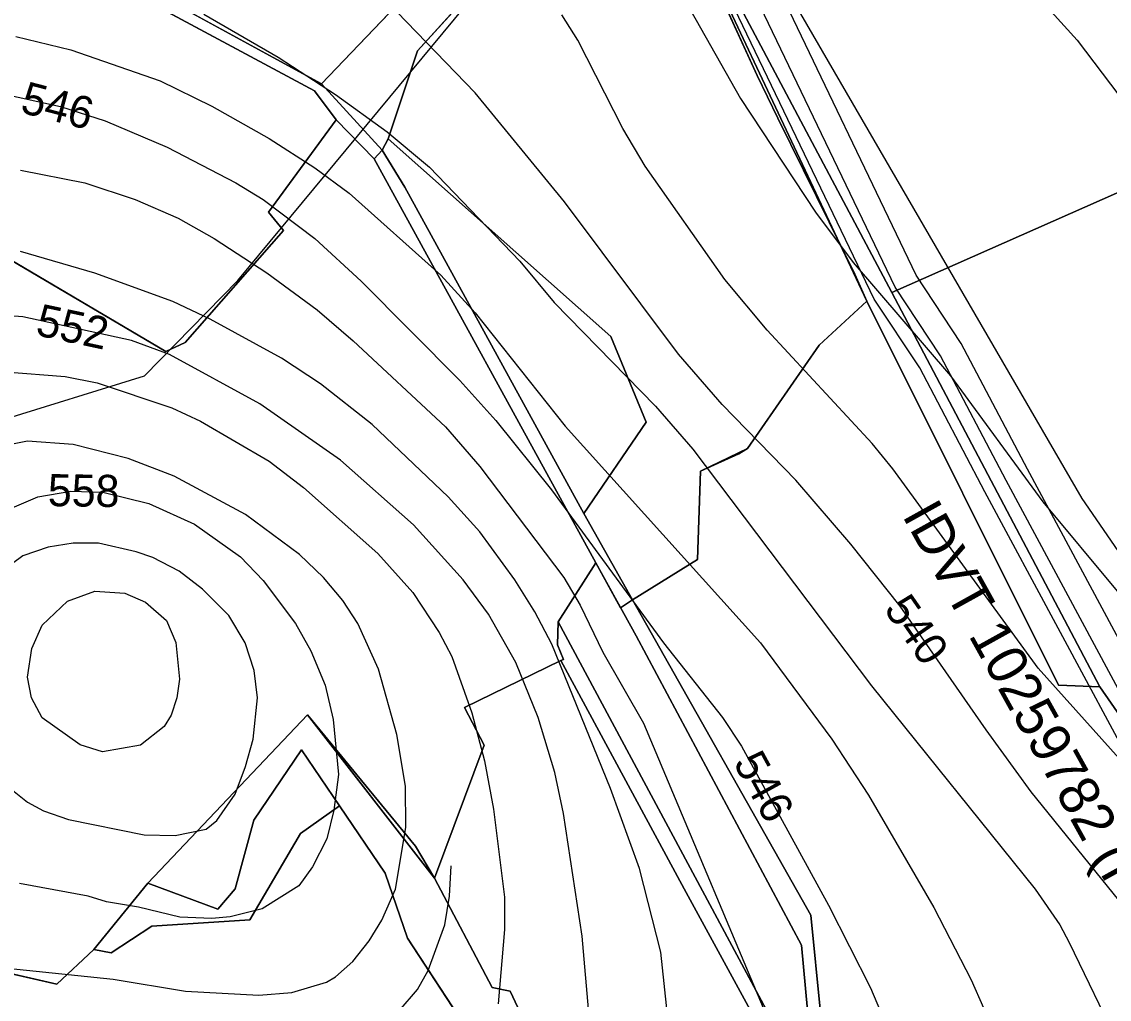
# Model space of a CAD drawing. Extents: x -709418 to -703832, y -1161719 to -1157826.
# Drawn here: x -708246.7 to -707975.4, y -1158544.4 to -1158300.7 of the extents above; entities that cross this region are included whole.
import ezdxf

# ---------------------------------------------------------------- set-up
doc = ezdxf.new("R2010")
doc.units = 0
for name, color, linetype in [('102_obvod PÚ', 7, 'Continuous'), ('120_vrstevnice hlavní', 7, 'Continuous'), ('121_vrstevnice hlavní_popis', 7, 'Continuous'), ('122_vrstevnice základní', 7, 'Continuous'), ('124_vrstevnice doplňková', 7, 'Continuous'), ('201_orná půda_KN', 7, 'Continuous'), ('206_TTP_KN', 7, 'Continuous'), ('207_lesní pozemek_KN', 7, 'Continuous'), ('210_ostatní plocha_KN', 7, 'Continuous'), ('501_vodní tok', 7, 'Continuous'), ('502_vodní tok_popis', 7, 'Continuous'), ('606_RBC_návrh', 7, 'Continuous'), ('735_OP sítí TI', 7, 'Continuous')]:
    doc.layers.add(name, color=color, linetype=linetype)

msp = doc.modelspace()

# ---------------------------------------------------------------- linework, layer by layer
at = {"layer": '102_obvod PÚ'}
for points in [[(-708263.71, -1158351.76), (-708210.83, -1158382.88), (-708205.98, -1158380.66), (-708181.43, -1158352.76), (-708185.21, -1158348.2), (-708168.27, -1158325.16), (-708158.85, -1158334.87), (-708156.86, -1158332.7), (-708155.37, -1158329.87), (-708148.04, -1158307.98), (-708093.52, -1158247.97), (-708035.88, -1158370.37), (-708047.79, -1158381.36), (-708065.71, -1158407.12), (-708077.41, -1158412.72), (-708078.19, -1158434.8), (-708094.41, -1158444.87), (-708097.37, -1158446.83), (-708103.52, -1158435.58), (-708112.94, -1158450.31), (-708113.08, -1158456.09), (-708111.59, -1158459.7), (-708112.23, -1158459.95), (-708136.33, -1158471.67), (-708131.41, -1158481.09), (-708143.75, -1158514.2), (-708175.43, -1158473.49), (-708215.31, -1158515.5), (-708228.79, -1158532.05), (-708237.96, -1158540.62), (-708263.15, -1158534.91)], [(-708263.15, -1158534.91), (-708237.96, -1158540.62), (-708228.79, -1158532.05), (-708215.31, -1158515.5), (-708175.43, -1158473.49), (-708143.75, -1158514.2), (-708131.41, -1158481.09), (-708136.33, -1158471.67), (-708112.23, -1158459.95), (-708111.59, -1158459.7), (-708113.08, -1158456.09), (-708112.94, -1158450.31), (-708103.52, -1158435.58), (-708097.37, -1158446.83), (-708094.41, -1158444.87), (-708078.19, -1158434.8), (-708077.41, -1158412.72), (-708065.71, -1158407.12), (-708047.79, -1158381.36), (-708035.88, -1158370.37), (-708093.52, -1158247.97), (-708148.04, -1158307.98), (-708155.37, -1158329.87), (-708156.86, -1158332.7), (-708158.85, -1158334.87), (-708168.27, -1158325.16), (-708185.21, -1158348.2), (-708181.43, -1158352.76), (-708205.98, -1158380.66), (-708210.83, -1158382.88), (-708263.71, -1158351.76)]]:
    msp.add_lwpolyline(points, dxfattribs=at)
at = {"layer": '120_vrstevnice hlavní'}
for points in [[(-707752.74, -1158670.43), (-707772.46, -1158653.57), (-707789.03, -1158640.71), (-707803.6, -1158631), (-707825.6, -1158618.57), (-707837.03, -1158613), (-707893.61, -1158589.71), (-707905.32, -1158584.28), (-707920.61, -1158574.85), (-707931.04, -1158566.99), (-707936.61, -1158561.85), (-707952.61, -1158544.99), (-707994.9, -1158492.71), (-708006.18, -1158477.28), (-708027.61, -1158446.42), (-708039.9, -1158430.99), (-708053.61, -1158414.99), (-708072.04, -1158396.13), (-708082.9, -1158383.56), (-708111.33, -1158345.56), (-708133.62, -1158318.41), (-708155.62, -1158295.7)], [(-708181.91, -1158384.56), (-708199.76, -1158374.84), (-708209.05, -1158370.41), (-708228.48, -1158363.41), (-708247.05, -1158357.98)], [(-708021.04, -1158685), (-708040.9, -1158658.14), (-708048.61, -1158645.43), (-708063.19, -1158618.43), (-708065.9, -1158614.14), (-708074.47, -1158597), (-708078.9, -1158584.14), (-708082.76, -1158566.99), (-708085.47, -1158549.85), (-708087.33, -1158532.71), (-708092.61, -1158511.85), (-708099.9, -1158491.85), (-708114.47, -1158455.85), (-708118.76, -1158447.85), (-708123.76, -1158439.84), (-708132.47, -1158427.84), (-708140.33, -1158419.13), (-708159.33, -1158401.13), (-708172.19, -1158390.99), (-708181.91, -1158384.56)], [(-708235.05, -1158499.56), (-708216.19, -1158503.42), (-708208.48, -1158503.56), (-708200.76, -1158501.99), (-708198.05, -1158499.85), (-708193.48, -1158493.28), (-708190.91, -1158486.42), (-708189.05, -1158479.56), (-708187.91, -1158469.28), (-708188.76, -1158462.42), (-708191.05, -1158455.56), (-708195.05, -1158448.7), (-708201.62, -1158442.13), (-708207.48, -1158437.7), (-708214.05, -1158434.27), (-708218.19, -1158432.84), (-708227.62, -1158430.7), (-708233.91, -1158430.7), (-708240.19, -1158431.7), (-708246.48, -1158433.84), (-708251.34, -1158437.42)], [(-708249.48, -1158491.99), (-708245.34, -1158495.28), (-708241.34, -1158497.42), (-708235.05, -1158499.56)]]:
    msp.add_lwpolyline(points, dxfattribs=at)
at = {"layer": '122_vrstevnice základní'}
for points in [[(-708005.61, -1158282.55), (-707995.61, -1158291.84), (-707983.47, -1158305.27), (-707973.04, -1158318.98), (-707963.47, -1158333.41), (-707958.73, -1158334.76), (-707952.45, -1158334.34), (-707948.25, -1158330.56), (-707947.42, -1158323.44), (-707951.19, -1158294.51), (-707959.35, -1158250.85)], [(-708201.34, -1158298.84), (-708182.76, -1158309.55), (-708168.48, -1158318.84), (-708155.62, -1158328.12), (-708145.05, -1158336.98), (-708122.47, -1158360.41), (-708113.9, -1158370.7), (-708088.61, -1158396.56), (-708079.33, -1158407.27), (-708034.76, -1158466.28), (-707993.9, -1158516.99), (-707987.75, -1158525.85), (-707985.47, -1158530.28), (-707973.04, -1158555.85)], [(-707949.89, -1158510.13), (-707993.18, -1158461.85), (-708029.47, -1158412.13), (-708034.61, -1158405.84), (-708060.76, -1158377.56), (-708071.33, -1158364.98), (-708091.19, -1158336.7), (-708096.76, -1158327.27), (-708108.04, -1158305.27), (-708112.04, -1158298.98)], [(-708079.9, -1158297.84), (-708067.47, -1158319.84), (-708048.76, -1158348.13), (-708039.33, -1158360.7), (-708015.04, -1158388.99), (-707992.04, -1158420.42), (-707973.47, -1158442.7), (-707957.32, -1158459.85), (-707934.18, -1158480.42), (-707909.61, -1158500.71), (-707890.75, -1158513.42), (-707868.75, -1158527.14)], [(-708248.19, -1158304.41), (-708234.48, -1158307.7), (-708212.19, -1158315.41), (-708199.34, -1158321.7), (-708185.05, -1158329.84), (-708173.62, -1158337.12), (-708165.05, -1158343.41)], [(-708253.34, -1158318.27), (-708237.05, -1158321.84), (-708225.91, -1158325.41), (-708210.48, -1158331.98), (-708193.33, -1158340.84), (-708186.48, -1158344.98), (-708173.62, -1158354.7), (-708162.05, -1158365.41), (-708137.47, -1158390.13), (-708128.47, -1158400.13), (-708114.62, -1158417.42), (-708086.61, -1158455.56), (-708071.9, -1158474.13), (-708067.19, -1158481.28), (-708045.47, -1158520.99), (-708035.04, -1158541.56), (-708029.33, -1158554.99), (-708020.47, -1158582.14), (-708012.75, -1158602.14), (-708005.61, -1158615.28), (-707992.61, -1158634.43), (-707986.04, -1158643.14), (-707976.18, -1158654.71), (-707961.18, -1158669.57)], [(-708247.05, -1158337.7), (-708231.05, -1158340.84), (-708218.48, -1158344.98), (-708207.76, -1158349.7), (-708198.76, -1158354.7), (-708185.62, -1158363.27), (-708173.05, -1158372.56), (-708164.05, -1158380.27), (-708141.05, -1158401.7), (-708132.47, -1158411.56), (-708111.47, -1158439.27), (-708107.47, -1158446.13), (-708101.76, -1158457.85), (-708091.6, -1158475.62)], [(-708165.05, -1158343.41), (-708142.19, -1158363.84), (-708133.62, -1158373.27), (-708111.19, -1158401.56), (-708062.47, -1158455.56), (-708044.61, -1158479.56), (-708035.47, -1158493.56), (-708019.18, -1158521.56), (-708009.9, -1158539.56), (-708003.75, -1158553.56), (-707984.9, -1158591.57), (-707976.75, -1158605.57), (-707968.89, -1158616.14), (-707952.47, -1158633.28), (-707940.89, -1158642.14), (-707927.89, -1158648.71), (-707913.61, -1158653.71), (-707886.46, -1158661.43), (-707876.46, -1158665.14), (-707865.03, -1158670.43)], [(-708048.47, -1158673.86), (-708076.33, -1158645.43), (-708084.33, -1158634.71), (-708088.04, -1158628.71), (-708094.61, -1158614.71), (-708098.04, -1158602.71), (-708100.04, -1158584.71), (-708105.19, -1158548.71), (-708106.9, -1158528.71), (-708111.62, -1158498.13), (-708113.76, -1158487.85), (-708117.9, -1158474.13), (-708123.47, -1158460.42), (-708130.33, -1158448.42), (-708136.62, -1158439.84), (-708149.05, -1158426.13), (-708167.19, -1158409.99), (-708187.33, -1158395.99), (-708209.91, -1158383.7), (-708219.34, -1158380.13), (-708246.48, -1158374.27), (-708262.2, -1158373.13)], [(-708250.77, -1158387.99), (-708235.91, -1158389.13), (-708227.91, -1158390.7), (-708209.34, -1158396.99), (-708202.19, -1158400.27), (-708185.05, -1158410.27), (-708176.48, -1158416.84), (-708157.9, -1158433.27), (-708149.19, -1158442.99), (-708142.62, -1158452.99), (-708139.47, -1158458.99), (-708134.47, -1158472.99), (-708131.33, -1158484.99), (-708129.05, -1158496.99), (-708126.33, -1158518.99), (-708126.33, -1158526.99), (-708127.9, -1158545.56)], [(-708220.19, -1158409.56), (-708233.91, -1158406.13), (-708245.34, -1158405.27), (-708254.48, -1158407.13)], [(-708258.48, -1158535.85), (-708223.91, -1158539.42), (-708205.91, -1158542.42), (-708187.62, -1158543.42), (-708179.33, -1158542.71), (-708170.76, -1158540.14), (-708168.47, -1158538.85), (-708164.19, -1158534.99), (-708160.05, -1158529.85), (-708156.9, -1158524.71), (-708153.47, -1158516.99), (-708150.9, -1158501.56), (-708151.05, -1158491.28), (-708153.19, -1158478.42), (-708157.76, -1158462.13), (-708162.9, -1158450.7), (-708166.62, -1158444.99), (-708171.48, -1158439.27), (-708177.48, -1158433.56), (-708190.91, -1158423.56), (-708208.76, -1158413.99), (-708220.19, -1158409.56)], [(-708252.05, -1158423.13), (-708242.77, -1158419.13), (-708234.48, -1158417.7), (-708226.48, -1158417.99), (-708215.05, -1158420.84), (-708203.62, -1158425.99), (-708192.19, -1158434.13), (-708186.48, -1158439.99), (-708178.48, -1158450.7), (-708174.62, -1158457.56), (-708171.05, -1158466.13), (-708169.05, -1158474.7), (-708167.76, -1158488.42), (-708168.9, -1158497.28), (-708170.62, -1158504.42), (-708174.19, -1158511.42), (-708177.62, -1158516.13), (-708186.76, -1158521.85), (-708194.76, -1158523.85), (-708199.34, -1158524.28), (-708207.34, -1158523.99), (-708217.62, -1158521.42), (-708225.62, -1158520.13), (-708230.19, -1158518.71), (-708247.34, -1158515.56)], [(-708091.6, -1158475.62), (-708056.97, -1158558.05), (-708054.76, -1158571.28), (-708050.9, -1158584.14), (-708044.18, -1158595.57), (-708028.18, -1158618.43), (-708024.9, -1158624.14), (-708014.9, -1158645.57), (-708005.75, -1158662.71), (-707996.18, -1158677)]]:
    msp.add_lwpolyline(points, dxfattribs=at)
at = {"layer": '124_vrstevnice doplňková'}
for points in [[(-708241.68, -1158474.24), (-708244.34, -1158469.28), (-708245.34, -1158464.13), (-708244.19, -1158456.99), (-708241.62, -1158451.13), (-708235.32, -1158445.13), (-708228.48, -1158442.7), (-708221.05, -1158443.13), (-708215.91, -1158445.42), (-708210.62, -1158449.99), (-708208.32, -1158455.46), (-708207.39, -1158464.63), (-708208.05, -1158469.28), (-708209.48, -1158473.56), (-708211.19, -1158476.42), (-708217.16, -1158481.05), (-708226.62, -1158482.7), (-708232.15, -1158481.02), (-708241.68, -1158474.24)], [(-708280.73, -1158538.72), (-708279.2, -1158542.99), (-708276.48, -1158546.42), (-708270.91, -1158549.99), (-708265.05, -1158551.71), (-708250.77, -1158551.56), (-708226.76, -1158549.71), (-708212.76, -1158549.71), (-708205.05, -1158550.28), (-708185.76, -1158553.85), (-708168.76, -1158554.56), (-708163.62, -1158553.71), (-708158.47, -1158551.56), (-708152.62, -1158547.28), (-708148.05, -1158541.99), (-708145.33, -1158537.28), (-708141.19, -1158525.85), (-708140.05, -1158518.71), (-708139.62, -1158511.13)]]:
    msp.add_lwpolyline(points, dxfattribs=at)
at = {"layer": '201_orná půda_KN'}
for p, q in [((-708112.94, -1158450.31), (-708103.52, -1158435.58)), ((-708103.52, -1158435.58), (-708093.5, -1158453.81)), ((-708061.01, -1158546.99), (-708112.94, -1158450.31)), ((-708093.5, -1158453.81), (-708052.2, -1158530.97)), ((-708052.2, -1158530.97), (-708050.7, -1158547.13))]:
    msp.add_line(p, q, dxfattribs=at)
at = {"layer": '206_TTP_KN'}
for p, q in [((-708029.7, -1158368.19), (-708093.52, -1158247.97)), ((-707955.7, -1158335.44), (-708029.7, -1158368.19)), ((-708029.7, -1158368.19), (-707955.7, -1158335.44)), ((-707977.75, -1158466.52), (-708029.7, -1158368.19)), ((-708047.79, -1158381.36), (-708035.88, -1158370.37)), ((-708035.88, -1158370.37), (-707988.07, -1158466.1)), ((-708065.71, -1158407.12), (-708047.79, -1158381.36)), ((-708067.85, -1158408.4), (-708065.71, -1158407.12)), ((-708077.41, -1158412.72), (-708067.85, -1158408.4)), ((-708078.19, -1158434.8), (-708077.41, -1158412.72)), ((-708094.41, -1158444.87), (-708078.19, -1158434.8)), ((-708049.87, -1158523.43), (-708094.41, -1158444.87)), ((-708136.33, -1158471.67), (-708112.23, -1158459.95)), ((-708112.23, -1158459.95), (-708081.46, -1158516.9)), ((-707988.07, -1158466.1), (-707977.75, -1158466.52)), ((-707959.49, -1158493.09), (-707977.75, -1158466.52)), ((-707977.75, -1158466.52), (-707959.49, -1158493.09)), ((-708131.41, -1158481.09), (-708136.33, -1158471.67)), ((-708143.75, -1158514.2), (-708131.41, -1158481.09)), ((-708129.43, -1158541.45), (-708143.75, -1158514.2)), ((-708081.46, -1158516.9), (-708064.51, -1158548)), ((-708047.5, -1158547.75), (-708049.87, -1158523.43)), ((-708124.86, -1158542.38), (-708129.43, -1158541.45)), ((-708109.97, -1158574.62), (-708124.86, -1158542.38))]:
    msp.add_line(p, q, dxfattribs=at)
for points in [[(-708321.46, -1158239.09), (-708307.61, -1158243.01), (-708304.76, -1158233.38), (-708318.03, -1158229.74), (-708305.33, -1158182.86), (-708294.86, -1158144.25), (-708267.99, -1158085.37), (-708245.93, -1158045.28), (-708227.05, -1158018.9), (-708181.16, -1158059.93), (-708164.98, -1158089.32), (-708147.17, -1158138.79), (-708150.07, -1158141.93), (-708137.6, -1158183.55), (-708122.95, -1158215.39), (-708106.77, -1158247.98), (-708171.98, -1158316.17), (-708234.11, -1158282.26), (-708321.46, -1158239.09)], [(-708236.68, -1158284.11), (-708173.73, -1158317.92), (-708168.27, -1158325.16), (-708185.21, -1158348.2), (-708181.43, -1158352.76), (-708205.98, -1158380.66), (-708210.83, -1158382.88), (-708263.71, -1158351.76)], [(-708263.15, -1158534.91), (-708237.96, -1158540.62), (-708228.79, -1158532.05), (-708224.44, -1158532.85), (-708214.31, -1158526.22), (-708189.84, -1158524.65), (-708177.2, -1158503.13), (-708167.48, -1158496.19), (-708156.06, -1158513), (-708150.5, -1158529.16), (-708132.84, -1158556.2)]]:
    msp.add_lwpolyline(points, dxfattribs=at)
at = {"layer": '207_lesní pozemek_KN'}
for p, q in [((-708171.98, -1158316.17), (-708106.77, -1158247.98)), ((-708093.52, -1158247.97), (-708148.04, -1158307.98)), ((-708148.04, -1158307.98), (-708093.52, -1158247.97)), ((-708093.52, -1158247.97), (-708063.24, -1158314.13)), ((-708148.04, -1158307.98), (-708155.37, -1158329.87)), ((-708155.37, -1158329.87), (-708148.04, -1158307.98)), ((-708063.24, -1158314.13), (-708058.14, -1158324.7)), ((-708156.86, -1158332.7), (-708171.98, -1158316.17)), ((-708185.21, -1158348.2), (-708168.27, -1158325.16)), ((-708168.27, -1158325.16), (-708158.85, -1158334.87)), ((-708058.14, -1158324.7), (-708038.95, -1158363.62)), ((-708155.37, -1158329.87), (-708156.86, -1158332.7)), ((-708099.82, -1158379.21), (-708155.37, -1158329.87)), ((-708158.85, -1158334.87), (-708103.52, -1158435.58)), ((-708181.43, -1158352.76), (-708185.21, -1158348.2)), ((-708263.71, -1158351.76), (-708210.83, -1158382.88)), ((-708205.98, -1158380.66), (-708181.43, -1158352.76)), ((-708038.95, -1158363.62), (-708035.88, -1158370.37)), ((-708035.88, -1158370.37), (-708047.79, -1158381.36)), ((-708210.83, -1158382.88), (-708205.98, -1158380.66)), ((-708090.97, -1158400.52), (-708099.82, -1158379.21)), ((-708047.79, -1158381.36), (-708065.71, -1158407.12)), ((-708106.54, -1158423.32), (-708090.97, -1158400.52)), ((-708065.71, -1158407.12), (-708067.85, -1158408.4)), ((-708067.85, -1158408.4), (-708077.41, -1158412.72)), ((-708077.41, -1158412.72), (-708078.19, -1158434.8)), ((-708094.41, -1158444.87), (-708106.54, -1158423.32)), ((-708078.19, -1158434.8), (-708094.41, -1158444.87)), ((-708103.52, -1158435.58), (-708112.94, -1158450.31)), ((-708112.94, -1158450.31), (-708113.08, -1158456.09)), ((-708113.08, -1158456.09), (-708111.59, -1158459.7)), ((-708112.23, -1158459.95), (-708136.33, -1158471.67)), ((-708111.59, -1158459.7), (-708112.23, -1158459.95)), ((-708136.33, -1158471.67), (-708131.41, -1158481.09)), ((-708175.43, -1158473.49), (-708215.31, -1158515.5)), ((-708148.53, -1158506.28), (-708175.43, -1158473.49)), ((-708131.41, -1158481.09), (-708143.75, -1158514.2)), ((-708143.75, -1158514.2), (-708148.53, -1158506.28)), ((-708215.31, -1158515.5), (-708228.79, -1158532.05)), ((-708228.79, -1158532.05), (-708237.96, -1158540.62)), ((-708237.96, -1158540.62), (-708263.15, -1158534.91))]:
    msp.add_line(p, q, dxfattribs=at)
at = {"layer": '210_ostatní plocha_KN'}
for p, q in [((-708093.52, -1158247.97), (-708029.7, -1158368.19)), ((-708063.24, -1158314.13), (-708093.52, -1158247.97)), ((-708234.11, -1158282.26), (-708171.98, -1158316.17)), ((-708173.73, -1158317.92), (-708236.68, -1158284.11)), ((-708058.14, -1158324.7), (-708063.24, -1158314.13)), ((-708168.27, -1158325.16), (-708173.73, -1158317.92)), ((-708171.98, -1158316.17), (-708156.86, -1158332.7)), ((-708158.85, -1158334.87), (-708168.27, -1158325.16)), ((-708038.95, -1158363.62), (-708058.14, -1158324.7)), ((-708156.86, -1158332.7), (-708155.37, -1158329.87)), ((-708155.37, -1158329.87), (-708099.82, -1158379.21)), ((-708103.52, -1158435.58), (-708158.85, -1158334.87)), ((-708156.86, -1158332.7), (-708151.19, -1158341.95)), ((-708151.19, -1158341.95), (-708156.86, -1158332.7)), ((-708151.19, -1158341.95), (-708106.54, -1158423.32)), ((-708106.54, -1158423.32), (-708151.19, -1158341.95)), ((-708035.88, -1158370.37), (-708038.95, -1158363.62)), ((-708029.7, -1158368.19), (-707977.75, -1158466.52)), ((-707988.07, -1158466.1), (-708035.88, -1158370.37)), ((-708099.82, -1158379.21), (-708090.97, -1158400.52)), ((-708090.97, -1158400.52), (-708106.54, -1158423.32)), ((-708106.54, -1158423.32), (-708094.41, -1158444.87)), ((-708093.5, -1158453.81), (-708103.52, -1158435.58)), ((-708094.41, -1158444.87), (-708049.87, -1158523.43)), ((-708113.08, -1158456.09), (-708112.94, -1158450.31)), ((-708112.94, -1158450.31), (-708061.01, -1158546.99)), ((-708052.2, -1158530.97), (-708093.5, -1158453.81)), ((-708111.59, -1158459.7), (-708113.08, -1158456.09)), ((-708112.23, -1158459.95), (-708111.59, -1158459.7)), ((-708081.46, -1158516.9), (-708112.23, -1158459.95)), ((-707977.75, -1158466.52), (-707988.07, -1158466.1)), ((-708215.31, -1158515.5), (-708175.43, -1158473.49)), ((-708175.43, -1158473.49), (-708148.53, -1158506.28)), ((-708188.85, -1158499.8), (-708176.93, -1158482.2)), ((-708176.93, -1158482.2), (-708188.85, -1158499.8)), ((-708176.93, -1158482.2), (-708167.48, -1158496.19)), ((-708167.48, -1158496.19), (-708176.93, -1158482.2)), ((-708167.48, -1158496.19), (-708177.2, -1158503.13)), ((-708156.06, -1158513), (-708167.48, -1158496.19)), ((-708193.52, -1158516.89), (-708188.85, -1158499.8)), ((-708188.85, -1158499.8), (-708193.52, -1158516.89)), ((-708177.2, -1158503.13), (-708189.84, -1158524.65)), ((-708148.53, -1158506.28), (-708143.75, -1158514.2)), ((-708150.5, -1158529.16), (-708156.06, -1158513)), ((-708228.79, -1158532.05), (-708215.31, -1158515.5)), ((-708215.31, -1158515.5), (-708197.8, -1158521.98)), ((-708197.8, -1158521.98), (-708215.31, -1158515.5)), ((-708143.75, -1158514.2), (-708129.43, -1158541.45)), ((-708197.8, -1158521.98), (-708193.52, -1158516.89)), ((-708193.52, -1158516.89), (-708197.8, -1158521.98)), ((-708064.51, -1158548), (-708081.46, -1158516.9)), ((-708189.84, -1158524.65), (-708214.31, -1158526.22)), ((-708049.87, -1158523.43), (-708047.5, -1158547.75)), ((-708214.31, -1158526.22), (-708224.44, -1158532.85)), ((-708132.84, -1158556.2), (-708150.5, -1158529.16)), ((-708224.44, -1158532.85), (-708228.79, -1158532.05)), ((-708050.7, -1158547.13), (-708052.2, -1158530.97)), ((-708129.43, -1158541.45), (-708124.86, -1158542.38)), ((-708124.86, -1158542.38), (-708109.97, -1158574.62))]:
    msp.add_line(p, q, dxfattribs=at)
at = {"layer": '501_vodní tok'}
msp.add_lwpolyline([(-707770.36, -1158610.66), (-707770.12, -1158589.37), (-707773.03, -1158571.25), (-707783.24, -1158563.39), (-707800.68, -1158559.16), (-707863.04, -1158548.7), (-707888.19, -1158535.02), (-707905.68, -1158528.53), (-707926.81, -1158523.75), (-707942.48, -1158512.81), (-707963.62, -1158484.78), (-708001.16, -1158415.06), (-708017.55, -1158383.96), (-708028.85, -1158366.87), (-708064.52, -1158292.54)], dxfattribs=at)
msp.add_lwpolyline([(-707770.36, -1158610.66), (-707770.12, -1158589.37), (-707773.03, -1158571.25), (-707783.24, -1158563.39), (-707800.68, -1158559.16), (-707863.04, -1158548.7), (-707888.19, -1158535.02), (-707905.68, -1158528.53), (-707926.81, -1158523.75), (-707942.48, -1158512.81), (-707963.62, -1158484.78), (-708001.16, -1158415.06), (-708017.55, -1158383.96), (-708028.85, -1158366.87), (-708064.52, -1158292.54)], dxfattribs=at)
at = {"layer": '606_RBC_návrh'}
msp.add_lwpolyline([(-708621.34, -1158919.97), (-708569.6, -1158864.8), (-708533.12, -1158802.69), (-708467.27, -1158745.84), (-708382.3, -1158679.26), (-708317.54, -1158662.95), (-708278.48, -1158513.72), (-708252.68, -1158400.3), (-708216.1, -1158388.94), (-708192.86, -1158365.22), (-708087.56, -1158238.22), (-707982.26, -1158419.57), (-707956.06, -1158457.62), (-707920.96, -1158459.1), (-707867.27, -1158490.87), (-707847.49, -1158492.35), (-707758.51, -1158549.67), (-707716.98, -1158553.62), (-707663.59, -1158625.77), (-707619.1, -1158657.4), (-707563.23, -1158667.28)], dxfattribs=at)
at = {"layer": '735_OP sítí TI'}
for points in [[(-707764.36, -1158610.73), (-707764.11, -1158588.92), (-707767.49, -1158567.95), (-707780.58, -1158557.86), (-707799.47, -1158553.28), (-707861.06, -1158542.94), (-707885.7, -1158529.55), (-707903.96, -1158522.77), (-707924.34, -1158518.15), (-707938.27, -1158508.44), (-707958.55, -1158481.54), (-707995.86, -1158412.24), (-708012.38, -1158380.9), (-708023.62, -1158363.91), (-708059.16, -1158289.85)], [(-707776.36, -1158610.59), (-707776.12, -1158589.81), (-707778.58, -1158574.55), (-707785.89, -1158568.92), (-707801.88, -1158565.04), (-707865.02, -1158554.45), (-707890.68, -1158540.5), (-707907.39, -1158534.29), (-707929.28, -1158529.34), (-707946.7, -1158517.18), (-707968.69, -1158488.03), (-708006.45, -1158417.88), (-708022.72, -1158387.02), (-708034.08, -1158369.84), (-708069.89, -1158295.23)]]:
    msp.add_lwpolyline(points, dxfattribs=at)

# ---------------------------------------------------------------- texts
at = {"layer": '121_vrstevnice hlavní_popis'}
for s, rotation, p in [('546', 345.4464, (-708247.42, -1158323.23)), ('552', 347.9312, (-708243.57, -1158378.77)), ('558', 359.1534, (-708240.28, -1158421.45)), ('540', 304.7983, (-708031.84, -1158447.16)), ('546', 298.733, (-708069.36, -1158485.42))]:
    msp.add_text(s, height=8, rotation=rotation, dxfattribs=at).set_placement(p)
at = {"layer": '502_vodní tok_popis'}
msp.add_text('IDVT 10259782 (PVL, s.p.)', height=10, rotation=299.004, dxfattribs=at).set_placement((-708027.24, -1158423.76))

doc.saveas('drawing.dxf')
